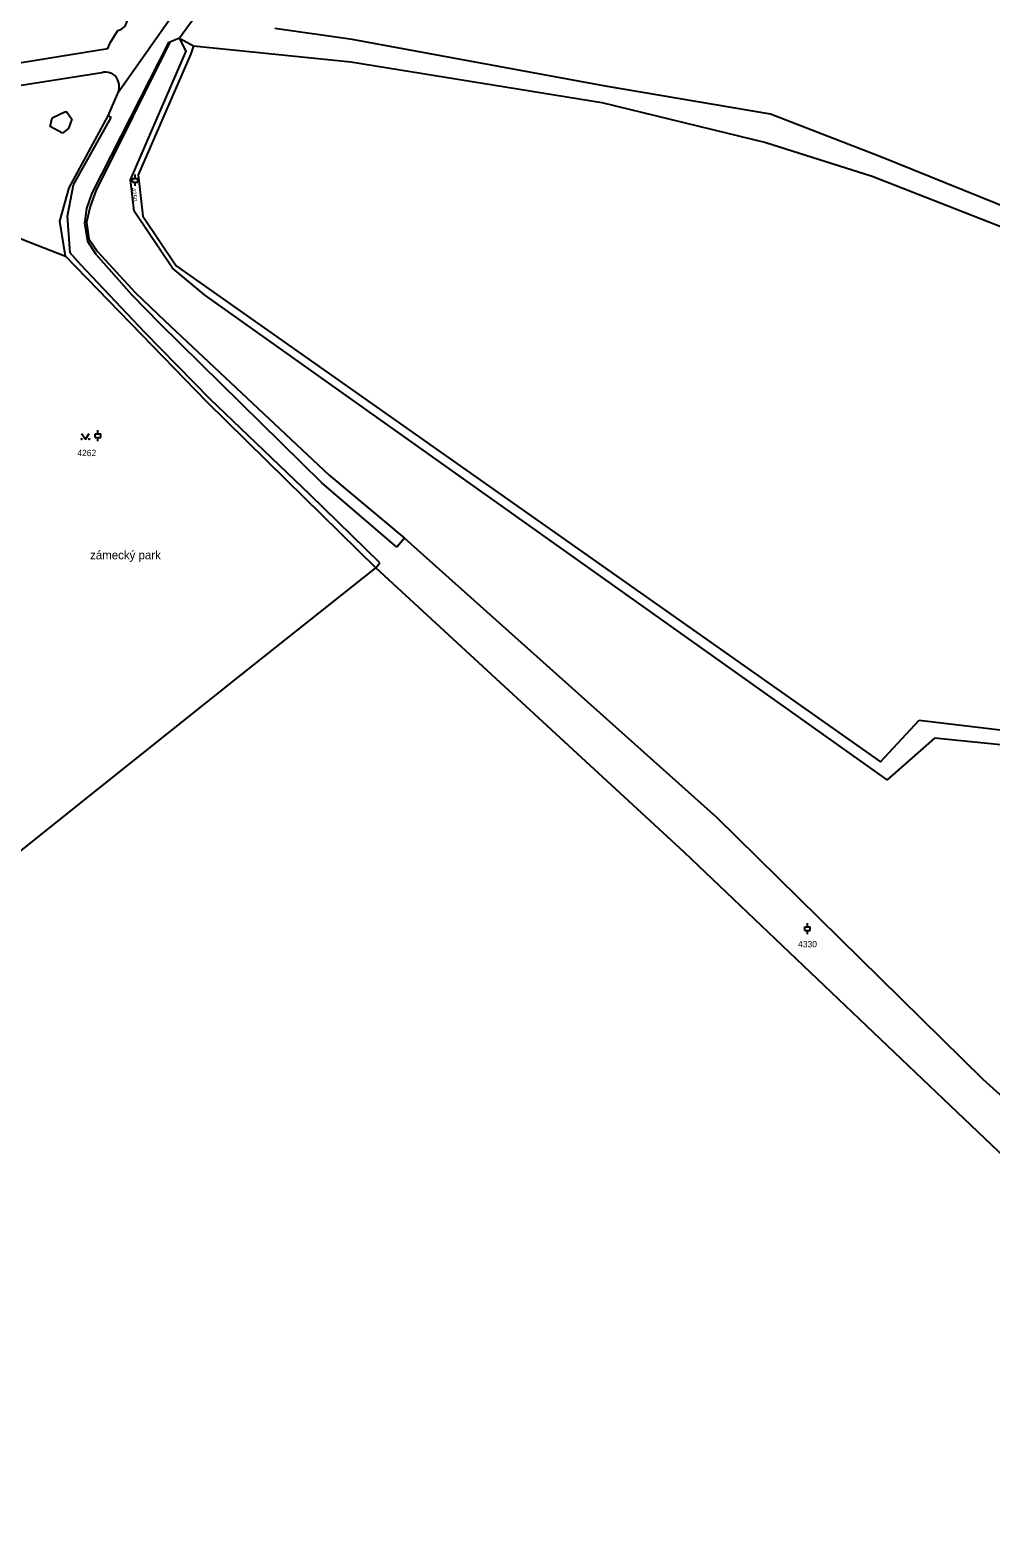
# Model space of a CAD drawing. Extents: x -733394 to -722299, y -1082822 to -1075049.
# Drawn here: x -730528.3 to -730270.6, y -1079734.5 to -1079330.3 of the extents above; entities that cross this region are included whole.
import ezdxf

# ---------------------------------------------------------------- set-up
doc = ezdxf.new("R2010")
doc.units = 0
for name, color, linetype in [('Hranice parcel', 7, 'Continuous'), ('Parcelní čísla', 7, 'Continuous'), ('Pop  PČ popisy', 7, 'Continuous'), ('Vnitřní kresba', 7, 'Continuous'), ('Značky kultur', 7, 'Continuous')]:
    doc.layers.add(name, color=color, linetype=linetype)

msp = doc.modelspace()

# ---------------------------------------------------------------- linework, layer by layer
at = {"layer": 'Hranice parcel'}
for p, q in [((-730504.58, -1079346.87), (-730487.87, -1079323.17)), ((-730484.08, -1079326.86), (-730488.27, -1079332.42)), ((-730488.27, -1079332.42), (-730484.45, -1079334.5)), ((-730352.74, -1079550.75), (-730435.57, -1079474.4))]:
    msp.add_line(p, q, dxfattribs=at)
for points in [[(-730504.74, -1079330.4), (-730504.19, -1079330.21), (-730503.68, -1079329.93), (-730503.23, -1079329.56), (-730503.1, -1079329.44), (-730502.74, -1079328.98), (-730502.47, -1079328.47), (-730502.28, -1079327.92), (-730502.19, -1079327.34), (-730502.17, -1079326.7), (-730502.25, -1079326.07), (-730502.26, -1079326.02), (-730502.45, -1079325.42), (-730502.73, -1079324.84), (-730503.1, -1079324.32), (-730503.54, -1079323.86)], [(-730708.13, -1079340.44), (-730679.34, -1079344.99), (-730674.47, -1079345.81), (-730650.21, -1079348.22), (-730636.65, -1079349.29), (-730626.86, -1079349.99), (-730618.22, -1079350.29), (-730607.12, -1079350.09), (-730599.44, -1079349.67), (-730586.06, -1079347.99), (-730546.7, -1079341.56), (-730507.42, -1079335.19), (-730506.8, -1079333.7), (-730504.74, -1079330.4)], [(-730488.27, -1079332.42), (-730490.83, -1079333.54), (-730510.65, -1079373.34), (-730512.23, -1079377.57), (-730513.2, -1079381.76), (-730512.56, -1079386.25), (-730510.23, -1079389.61), (-730500.15, -1079400.65), (-730492.12, -1079408.2), (-730448.07, -1079449.64)], [(-730285.71, -1079520.12), (-730298.41, -1079531.28), (-730481.52, -1079401.25), (-730490.15, -1079394.1), (-730500.4, -1079378.86), (-730501.37, -1079370.45), (-730486.46, -1079335.91), (-730488.27, -1079332.42)], [(-729604.12, -1079557.2), (-729658.28, -1079537.98), (-729719.34, -1079519.63), (-729784.02, -1079499.76), (-729861.89, -1079479.21), (-730029.95, -1079437.57), (-730084.1, -1079427.62), (-730128.24, -1079420.36), (-730161.41, -1079414.27), (-730170.4, -1079412.12), (-730203.42, -1079402.59), (-730246.83, -1079385.8), (-730300.39, -1079364.2), (-730329.72, -1079352.79), (-730373.92, -1079345.3), (-730441.93, -1079332.79), (-730462.64, -1079329.88)], [(-730484.45, -1079334.5), (-730485.15, -1079336.63), (-730499.29, -1079369.08), (-730498.04, -1079380.15), (-730489.15, -1079393.44), (-730479.77, -1079400.09), (-730300.17, -1079526.43), (-730289.79, -1079515.25)], [(-730484.45, -1079334.5), (-730442.3, -1079338.79), (-730374.93, -1079349.7), (-730330.93, -1079360.4), (-730302.44, -1079369.46), (-730248.52, -1079390.49), (-730204.35, -1079406.56), (-730171.41, -1079415.45), (-730162.26, -1079418.35), (-730128.85, -1079424.76), (-730084.36, -1079431.4), (-730027.53, -1079443.39), (-729862.98, -1079483.68), (-729785.63, -1079504.66), (-729659.69, -1079542.69), (-729607.9, -1079563.08)], [(-730509.1, -1079341.73), (-730541.58, -1079346.86), (-730578.66, -1079352.6), (-730588, -1079354.16)], [(-730504.58, -1079346.87), (-730504.43, -1079346.21), (-730504.38, -1079345.54), (-730504.43, -1079344.87), (-730504.43, -1079344.85), (-730504.58, -1079344.2), (-730504.83, -1079343.57), (-730505.16, -1079342.99), (-730505.58, -1079342.46), (-730506.07, -1079342.1), (-730506.62, -1079341.83), (-730506.7, -1079341.8), (-730507.29, -1079341.63), (-730507.9, -1079341.57), (-730508.5, -1079341.6), (-730509.1, -1079341.73)], [(-730518.84, -1079390.92), (-730520.33, -1079381.55), (-730517.85, -1079372.57), (-730507.36, -1079353.26), (-730504.58, -1079346.87)], [(-730588, -1079354.16), (-730557.35, -1079372.34), (-730536.52, -1079384), (-730518.84, -1079390.92)], [(-730435.57, -1079474.4), (-730459.58, -1079450.81), (-730480.87, -1079429.92), (-730498.38, -1079411.89), (-730515.91, -1079393.88), (-730518.84, -1079390.92)], [(-730448.07, -1079449.64), (-730427.89, -1079466.51), (-730344.21, -1079541.26), (-730272.74, -1079611.48), (-730246.05, -1079635.58), (-730231.18, -1079651.8), (-730161.64, -1079757.94), (-730148.17, -1079776.49), (-730131.6, -1079794.42), (-730009.84, -1079897.19), (-729919.79, -1079967.57), (-729896.21, -1079994.88)], [(-730435.57, -1079474.4), (-730435.73, -1079474.52), (-730471.81, -1079503.16), (-730509.38, -1079533.13), (-730539.38, -1079557.01), (-730542.5, -1079559.5), (-730605.96, -1079609.22), (-730651.92, -1079645.04)], [(-730289.79, -1079515.25), (-730177.34, -1079528.73), (-730130.9, -1079563.85), (-730096.73, -1079572.04), (-730055.7, -1079609.1), (-730028.55, -1079629.18)], [(-730099.69, -1079574.77), (-730132.41, -1079566.87), (-730181.12, -1079530.61), (-730285.71, -1079520.12)], [(-729914.31, -1079988.61), (-729928.84, -1079975.24), (-730015.75, -1079904.67), (-730141.85, -1079801.32), (-730157.84, -1079784.24), (-730172.48, -1079763.01), (-730242.27, -1079659.14), (-730255.66, -1079643.15), (-730281.46, -1079618.71), (-730352.74, -1079550.75)]]:
    msp.add_lwpolyline(points, dxfattribs=at)
at = {"layer": 'Vnitřní kresba'}
for p, q in [((-730511.61, -1079373.96), (-730491.02, -1079333.43)), ((-730491.02, -1079333.43), (-730490.83, -1079333.54)), ((-730522.95, -1079356.12), (-730522.4, -1079353.79)), ((-730522.4, -1079353.79), (-730518.78, -1079352.13)), ((-730518.78, -1079352.13), (-730518.32, -1079352.37)), ((-730518.32, -1079352.37), (-730517.09, -1079354.12)), ((-730516.63, -1079371.77), (-730506.59, -1079353.71)), ((-730506.59, -1079353.71), (-730507.36, -1079353.26)), ((-730519.59, -1079357.89), (-730522.95, -1079356.12)), ((-730518, -1079356.68), (-730519.59, -1079357.89)), ((-730517.09, -1079354.12), (-730518, -1079356.68)), ((-730518.27, -1079380.19), (-730516.63, -1079371.77)), ((-730513.06, -1079378.11), (-730511.61, -1079373.96)), ((-730513.6, -1079382.03), (-730513.06, -1079378.11)), ((-730517.53, -1079390.04), (-730518.27, -1079380.19)), ((-730512.86, -1079386.97), (-730513.6, -1079382.03)), ((-730514.82, -1079393.16), (-730517.53, -1079390.04)), ((-730510.61, -1079390.4), (-730512.86, -1079386.97)), ((-730497.57, -1079411.36), (-730514.82, -1079393.16)), ((-730501.05, -1079401.24), (-730510.61, -1079390.4)), ((-730493.37, -1079409.02), (-730501.05, -1079401.24)), ((-730450.07, -1079451.67), (-730493.37, -1079409.02)), ((-730480.1, -1079429.14), (-730497.57, -1079411.36)), ((-730453.22, -1079454.88), (-730480.1, -1079429.14)), ((-730434.51, -1079473.1), (-730453.22, -1079454.88)), ((-730429.96, -1079468.87), (-730450.07, -1079451.67)), ((-730427.89, -1079466.51), (-730429.96, -1079468.87)), ((-730435.57, -1079474.4), (-730434.51, -1079473.1))]:
    msp.add_line(p, q, dxfattribs=at)
at = {"layer": 'Značky kultur'}
for p, q in [((-730500.87, -1079370.03), (-730499.37, -1079370.03)), ((-730500.87, -1079371.03), (-730500.87, -1079370.03)), ((-730500.12, -1079370.03), (-730500.12, -1079369.03)), ((-730499.37, -1079371.03), (-730499.37, -1079370.03)), ((-730500.87, -1079371.03), (-730499.37, -1079371.03)), ((-730500.12, -1079372.03), (-730500.12, -1079371.03)), ((-730510.85, -1079438.51), (-730509.35, -1079438.51)), ((-730510.85, -1079439.51), (-730510.85, -1079438.51)), ((-730510.1, -1079438.51), (-730510.1, -1079437.51)), ((-730509.35, -1079439.51), (-730509.35, -1079438.51)), ((-730510.85, -1079439.51), (-730509.35, -1079439.51)), ((-730510.1, -1079440.51), (-730510.1, -1079439.51)), ((-730320.53, -1079570.67), (-730319.03, -1079570.67)), ((-730320.53, -1079571.67), (-730320.53, -1079570.67)), ((-730320.53, -1079571.67), (-730319.03, -1079571.67)), ((-730319.78, -1079570.67), (-730319.78, -1079569.67)), ((-730319.78, -1079572.67), (-730319.78, -1079571.67)), ((-730319.03, -1079571.67), (-730319.03, -1079570.67))]:
    msp.add_line(p, q, dxfattribs=at)
msp.add_lwpolyline([(-730514.47, -1079438.42), (-730513.47, -1079439.92), (-730512.47, -1079438.42)], dxfattribs=at)
for centre in [(-730514.47, -1079439.92), (-730512.47, -1079439.92)]:
    msp.add_circle(centre, 0.1, dxfattribs=at)

# ---------------------------------------------------------------- texts
at = {"layer": 'Parcelní čísla'}
msp.add_text('4250', height=1.19, rotation=276, dxfattribs=at).set_placement((-730501.14, -1079372.65))
for s, p in [('4262', (-730515.63, -1079444.5)), ('4330', (-730322.3, -1079576.17))]:
    msp.add_text(s, height=1.7, dxfattribs=at).set_placement(p)
at = {"layer": 'Pop  PČ popisy'}
msp.add_text('zámecký park', height=2.3, dxfattribs=at).set_placement((-730512.21, -1079472.16))

doc.saveas('drawing.dxf')
